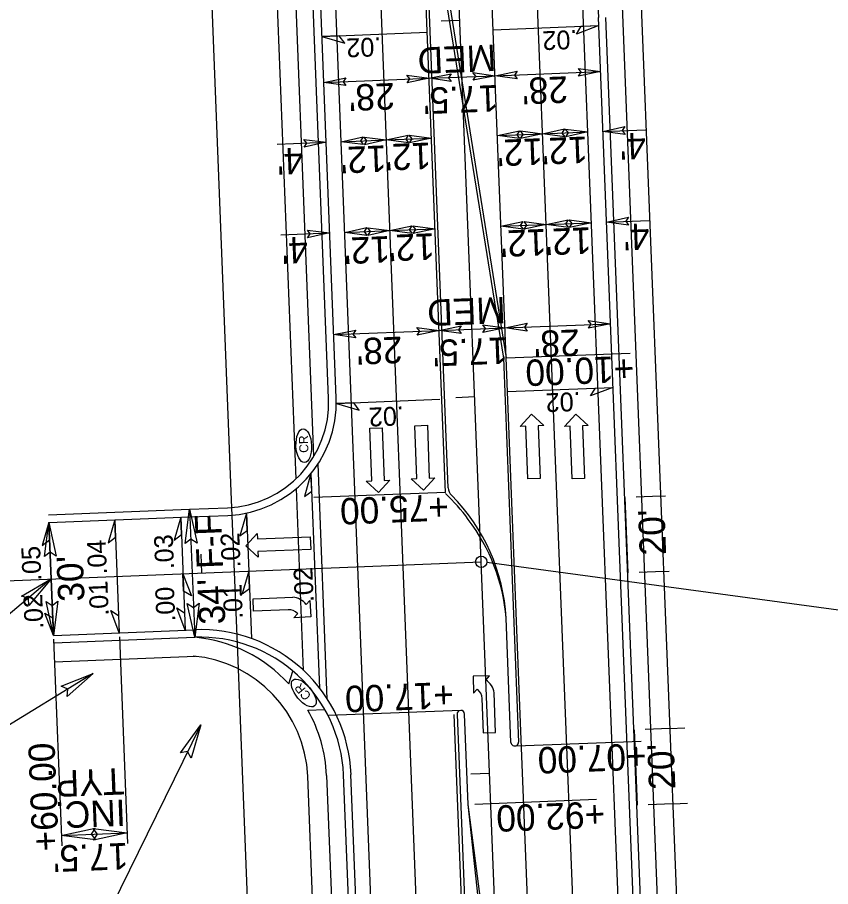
# Model space of a CAD drawing. Extents: x 1627861 to 1629601, y 761281 to 766239.
# Drawn here: x 1628338.3 to 1628554.1, y 762644.9 to 762875.7 of the extents above; entities that cross this region are included whole.
import ezdxf

# ---------------------------------------------------------------- set-up
doc = ezdxf.new("R2010")
doc.units = 0
for name, color, linetype in [('Exist Property Tie Line Text', 7, 'Continuous'), ('Exist Right of Way Line Leader', 7, 'Continuous'), ('Exist Right of Way Monument Leader', 7, 'Continuous'), ('Exist Right of Way Monument Text', 7, 'Continuous'), ('Exist Utilities Gas Meter CELL', 7, 'Continuous'), ('Exist Utilities Gas Meter Cogo Elevation', 7, 'Continuous'), ('Exist Utilities Gas Meter Cogo Number', 7, 'Continuous'), ('Exist Utilities Gas UG Line', 7, 'Continuous'), ('Exist Utilities Other Unknown UG SUE Text', 7, 'Continuous'), ('Exist Utilities Power UG Cable SUE LOS B Cogo Point CELL', 7, 'Continuous'), ('Exist Utilities Telephone UG Cable SUE LOS B Cogo Comment', 7, 'Continuous'), ('Exist Utilities Water Fire Hydrant Cogo Elevation', 7, 'Continuous'), ('Exist Utilities Water Fire Hydrant Cogo Number', 7, 'Continuous'), ('Exist Utilities Water UG Line SUE LOS B Cogo Number', 7, 'Continuous'), ('Exist Utilities Water Valve CELL', 7, 'Continuous'), ('Scratch_Level_0', 7, 'Continuous'), ('Scratch_Level_1', 7, 'Continuous'), ('Typical Terminator CELL', 7, 'Continuous')]:
    doc.layers.add(name, color=color, linetype=linetype)

msp = doc.modelspace()

# ---------------------------------------------------------------- linework, layer by layer
at = {"layer": 'Exist Property Tie Line Text'}
for p, q in [((1628455.75, 762874.84), (1628450.76, 762874.65)), ((1628459.69, 762774.92), (1628454.7, 762774.72)), ((1628387.27, 762728.2), (1628387.07, 762733.2)), ((1628463.63, 762675), (1628458.64, 762674.8))]:
    msp.add_line(p, q, dxfattribs=at)
at = {"layer": 'Exist Right of Way Line Leader'}
msp.add_line((1628630.93, 762708.24), (1628462.9, 762730.95), dxfattribs=at)
msp.add_circle((1628461.42, 762731.15), 1.5, dxfattribs=at)
at = {"layer": 'Exist Right of Way Monument Leader'}
for p, q in [((1628471.73, 762767.1), (1628474.72, 762770.36)), ((1628474.72, 762770.36), (1628478.03, 762767.33)), ((1628483.54, 762767.09), (1628486.52, 762770.35)), ((1628486.52, 762770.35), (1628489.83, 762767.32)), ((1628431.84, 762766.61), (1628435.14, 762766.73)), ((1628432.35, 762752.62), (1628431.84, 762766.61)), ((1628435.14, 762766.73), (1628435.65, 762752.73)), ((1628443.82, 762767.27), (1628447.12, 762767.39)), ((1628444.32, 762753.28), (1628443.82, 762767.27)), ((1628447.12, 762767.39), (1628447.62, 762753.4)), ((1628473.23, 762767.15), (1628471.73, 762767.1)), ((1628473.74, 762753.16), (1628473.23, 762767.15)), ((1628478.03, 762767.33), (1628476.53, 762767.27)), ((1628476.53, 762767.27), (1628477.03, 762753.28)), ((1628485.04, 762767.14), (1628483.54, 762767.09)), ((1628485.54, 762753.15), (1628485.04, 762767.14)), ((1628489.83, 762767.32), (1628488.33, 762767.26)), ((1628488.33, 762767.26), (1628488.84, 762753.27)), ((1628430.85, 762752.56), (1628432.35, 762752.62)), ((1628434.16, 762749.53), (1628430.85, 762752.56)), ((1628437.14, 762752.79), (1628434.16, 762749.53)), ((1628435.65, 762752.73), (1628437.14, 762752.79)), ((1628442.82, 762753.22), (1628444.32, 762753.28)), ((1628446.14, 762750.19), (1628442.82, 762753.22)), ((1628449.12, 762753.45), (1628446.14, 762750.19)), ((1628447.62, 762753.4), (1628449.12, 762753.45)), ((1628477.03, 762753.28), (1628473.74, 762753.16)), ((1628488.84, 762753.27), (1628485.54, 762753.15)), ((1628398.97, 762735.39), (1628401.99, 762738.71)), ((1628401.99, 762738.71), (1628402.05, 762737.22)), ((1628402.05, 762737.22), (1628416.04, 762737.77)), ((1628416.04, 762737.77), (1628416.17, 762734.47)), ((1628402.24, 762732.42), (1628398.97, 762735.39)), ((1628416.17, 762734.47), (1628402.18, 762733.92)), ((1628402.18, 762733.92), (1628402.24, 762732.42)), ((1628400.89, 762721.37), (1628411.43, 762721.78)), ((1628401.02, 762718.07), (1628400.89, 762721.37)), ((1628414.96, 762719.82), (1628415.97, 762720.91)), ((1628415.97, 762720.91), (1628416.19, 762716.51)), ((1628410.16, 762718.43), (1628401.02, 762718.07)), ((1628411.69, 762716.29), (1628412.7, 762717.38)), ((1628416.19, 762716.51), (1628411.69, 762716.29)), ((1628463.65, 762700.87), (1628459.25, 762700.76)), ((1628462.64, 762699.78), (1628463.65, 762700.87)), ((1628459.25, 762700.76), (1628459.36, 762696.26)), ((1628459.36, 762696.26), (1628460.37, 762697.35)), ((1628465.24, 762685.87), (1628464.86, 762696.41)), ((1628461.61, 762694.89), (1628461.94, 762685.75)), ((1628461.94, 762685.75), (1628465.24, 762685.87))]:
    msp.add_line(p, q, dxfattribs=at)
for centre, radius, start, end in [((1628410.84, 762716.58), 5.25, 38.2704, 83.5821), ((1628410.3, 762715.17), 3.28, 42.6, 92.2582), ((1628459.72, 762695.44), 5.25, 10.7347, 56.0464), ((1628458.36, 762694.79), 3.28, 2.0586, 51.7168)]:
    msp.add_arc(centre, radius, start, end, dxfattribs=at)
at = {"layer": 'Exist Right of Way Monument Text'}
for p, q in [((1628422.92, 762774.65), (1628410.58, 763087.78)), ((1628505.17, 762554.34), (1628492.5, 762875.6)), ((1628509.02, 762748.6), (1628510.33, 762748.65)), ((1628346.7, 762741.61), (1628384.12, 762743.09)), ((1628384.12, 762743.09), (1628394.14, 762743.49)), ((1628509.8, 762728.61), (1628511.24, 762728.67)), ((1628347.89, 762711.63), (1628385.31, 762713.11)), ((1628511.45, 762686.89), (1628515.4, 762687.05)), ((1628447.23, 762158.21), (1628426.86, 762674.72)), ((1628512.24, 762666.91), (1628516.19, 762667.06))]:
    msp.add_line(p, q, dxfattribs=at)
for centre, radius, start, end in [((1628527.47, 762876.98), 35, 91.1407, 182.2582), ((1628392.95, 762773.46), 30, 272.2723, 2.2582), ((1628386.9, 762673.15), 40, 2.2582, 92.2723)]:
    msp.add_arc(centre, radius, start, end, dxfattribs=at)
at = {"layer": 'Exist Utilities Gas Meter CELL'}
for p, q in [((1628486.22, 762102.11), (1628373.12, 764970.45)), ((1628287.35, 762724.24), (1628461.42, 762731.15))]:
    msp.add_line(p, q, dxfattribs=at)
at = {"layer": 'Exist Utilities Gas Meter Cogo Elevation'}
for p, q in [((1628420.93, 762774.57), (1628408.58, 763087.7)), ((1628507.17, 762554.42), (1628494.5, 762875.66)), ((1628346.62, 762743.6), (1628384.04, 762745.09)), ((1628384.04, 762745.09), (1628394.06, 762745.49)), ((1628347.97, 762709.63), (1628385.39, 762711.12)), ((1628445.23, 762158.13), (1628424.87, 762674.64))]:
    msp.add_line(p, q, dxfattribs=at)
for centre, radius, start, end in [((1628392.95, 762773.46), 28, 272.2723, 2.2582), ((1628386.9, 762673.15), 38, 2.2582, 92.2723)]:
    msp.add_arc(centre, radius, start, end, dxfattribs=at)
at = {"layer": 'Exist Utilities Gas Meter Cogo Number'}
for points in [[(1628441.72, 762860.34), (1628447.6, 762859.51), (1628441.75, 762858.29), (1628442.47, 762859.35)], [(1628453.48, 762858.68), (1628447.6, 762859.51), (1628453.45, 762860.73), (1628452.73, 762859.66)], [(1628459.21, 762861.03), (1628465.09, 762860.2), (1628459.24, 762858.98), (1628459.95, 762860.04)], [(1628470.96, 762859.37), (1628465.09, 762860.2), (1628470.93, 762861.42), (1628470.22, 762860.35)], [(1628487.19, 762862.13), (1628493.06, 762861.3), (1628487.22, 762860.09), (1628487.93, 762861.15)], [(1628425.5, 762857.58), (1628419.62, 762858.41), (1628425.47, 762859.62), (1628424.75, 762858.56)], [(1628499.58, 762844.63), (1628493.69, 762845.41), (1628499.53, 762846.68), (1628498.82, 762845.61)], [(1628430.13, 762841.89), (1628424.24, 762842.67), (1628430.08, 762843.94), (1628429.38, 762842.87)], [(1628430.35, 762843.92), (1628436.23, 762843.14), (1628430.4, 762841.87), (1628431.1, 762842.94)], [(1628442.12, 762842.37), (1628436.23, 762843.14), (1628442.07, 762844.41), (1628441.37, 762843.35)], [(1628442.34, 762844.39), (1628448.23, 762843.62), (1628442.39, 762842.35), (1628443.09, 762843.41)], [(1628471.6, 762843.53), (1628465.71, 762844.31), (1628471.55, 762845.58), (1628470.84, 762844.51)], [(1628471.82, 762845.56), (1628477.7, 762844.78), (1628471.87, 762843.51), (1628472.57, 762844.58)], [(1628483.59, 762844), (1628477.7, 762844.78), (1628483.54, 762846.05), (1628482.83, 762844.98)], [(1628483.81, 762846.03), (1628489.69, 762845.25), (1628483.86, 762843.98), (1628484.56, 762845.05)], [(1628414.36, 762843.29), (1628420.25, 762842.51), (1628414.41, 762841.24), (1628415.12, 762842.31)], [(1628472.55, 762819.45), (1628466.66, 762820.23), (1628472.5, 762821.5), (1628471.79, 762820.43)], [(1628472.77, 762821.48), (1628478.65, 762820.7), (1628472.82, 762819.43), (1628473.52, 762820.5)], [(1628484.54, 762819.93), (1628478.65, 762820.7), (1628484.49, 762821.97), (1628483.78, 762820.91)], [(1628484.76, 762821.95), (1628490.64, 762821.18), (1628484.81, 762819.9), (1628485.51, 762820.97)], [(1628500.53, 762820.56), (1628494.64, 762821.33), (1628500.48, 762822.6), (1628499.77, 762821.54)], [(1628415.31, 762819.21), (1628421.2, 762818.44), (1628415.36, 762817.17), (1628416.07, 762818.23)], [(1628431.08, 762817.82), (1628425.19, 762818.59), (1628431.03, 762819.87), (1628430.32, 762818.8)], [(1628431.3, 762819.84), (1628437.18, 762819.07), (1628431.35, 762817.8), (1628432.05, 762818.87)], [(1628443.07, 762818.29), (1628437.18, 762819.07), (1628443.02, 762820.34), (1628442.32, 762819.27)], [(1628443.29, 762820.32), (1628449.18, 762819.54), (1628443.34, 762818.27), (1628444.04, 762819.34)], [(1628444.36, 762793.39), (1628450.24, 762792.56), (1628444.39, 762791.34), (1628445.11, 762792.41)], [(1628456.12, 762791.73), (1628450.24, 762792.56), (1628456.09, 762793.78), (1628455.37, 762792.72)], [(1628461.85, 762794.08), (1628467.73, 762793.25), (1628461.88, 762792.03), (1628462.59, 762793.1)], [(1628473.6, 762792.42), (1628467.73, 762793.25), (1628473.57, 762794.47), (1628472.86, 762793.41)], [(1628489.83, 762795.18), (1628495.7, 762794.35), (1628489.86, 762793.14), (1628490.57, 762794.2)], [(1628428.14, 762790.63), (1628422.26, 762791.46), (1628428.11, 762792.68), (1628427.39, 762791.61)], [(1628382.85, 762736.03), (1628384.04, 762745.09), (1628386, 762736.11), (1628384.35, 762737.2)], [(1628345.51, 762732.55), (1628346.7, 762741.61), (1628348.66, 762732.63), (1628347.02, 762733.71)], [(1628339.42, 762722), (1628347.3, 762726.62), (1628341.41, 762719.56), (1628341.26, 762721.52)], [(1628349.09, 762720.68), (1628347.89, 762711.63), (1628345.94, 762720.61), (1628347.58, 762719.52)], [(1628386.58, 762720.17), (1628385.39, 762711.12), (1628383.43, 762720.1), (1628385.08, 762719.01)], [(1628349.97, 762698.12), (1628358.46, 762701.49), (1628351.57, 762695.41), (1628351.71, 762697.37)], [(1628381.63, 762680.47), (1628386.99, 762687.86), (1628384.44, 762679.04), (1628383.51, 762680.77)], [(1628359.06, 762657.33), (1628350, 762658.52), (1628358.98, 762660.48), (1628357.89, 762658.84)], [(1628358.43, 762660.41), (1628367.49, 762659.22), (1628358.51, 762657.26), (1628359.59, 762658.9)]]:
    msp.add_lwpolyline(points, close=True, dxfattribs=at)
at = {"layer": 'Exist Utilities Gas UG Line'}
for p, q in [((1628504.58, 762163.21), (1628465.73, 763148.45)), ((1628516.57, 762163.69), (1628477.72, 763148.92)), ((1628451.12, 762161.11), (1628412.27, 763146.34)), ((1628463.11, 762161.58), (1628424.26, 763146.81)), ((1628451.93, 762749.59), (1628436.33, 763145.28)), ((1628452.11, 762884.71), (1628468.04, 762785.26)), ((1628468.04, 762785.26), (1628464.1, 762885.18)), ((1628471.51, 762697.33), (1628468.04, 762785.26)), ((1628480.18, 762477.5), (1628471.51, 762697.33)), ((1628462.69, 762476.81), (1628454.26, 762690.64)), ((1628461.88, 762636.9), (1628457.95, 762666.77))]:
    msp.add_line(p, q, dxfattribs=at)
for centre, radius, start, end in [((1628418.08, 762713.53), 49.25, 35.9053, 46.5629), ((1628418.53, 762712.28), 49.64, 4.5336, 37.3742)]:
    msp.add_arc(centre, radius, start, end, dxfattribs=at)
at = {"layer": 'Exist Utilities Other Unknown UG SUE Text'}
for p, q in [((1628452.64, 762750.81), (1628437.59, 763132.33)), ((1628451.36, 762884.68), (1628467.29, 762785.23)), ((1628467.29, 762785.23), (1628471.31, 762683.31)), ((1628469.31, 762683.23), (1628468.01, 762716.2)), ((1628455.01, 762690.67), (1628463.44, 762476.84)), ((1628457.95, 762666.77), (1628457.01, 762690.75)), ((1628461.13, 762636.87), (1628457.95, 762666.77))]:
    msp.add_line(p, q, dxfattribs=at)
for centre, radius, start, end in [((1628455.63, 762750.93), 3, 182.2582, 224.8871), ((1628418.08, 762713.53), 50, 3.0648, 44.8871), ((1628456.01, 762690.71), 1, 2.2582, 182.2582), ((1628470.31, 762683.27), 1, 182.2582, 2.2582)]:
    msp.add_arc(centre, radius, start, end, dxfattribs=at)
at = {"layer": 'Exist Utilities Telephone UG Cable SUE LOS B Cogo Comment'}
for p, q in [((1628420.57, 762694.73), (1628418.11, 762757.13)), ((1628414.27, 762702.31), (1628412.36, 762750.59))]:
    msp.add_line(p, q, dxfattribs=at)
at = {"layer": 'Exist Utilities Water Fire Hydrant Cogo Elevation'}
for centre, major_axis in [((1628414.34, 762761.97), (-0.18, 4.48)), ((1628414.34, 762696.33), (-2.88, 3.44))]:
    msp.add_ellipse(centre, major_axis=major_axis, ratio=0.462467, dxfattribs=at)
at = {"layer": 'Exist Utilities Water Fire Hydrant Cogo Number'}
for p, q in [((1628395.04, 762749.86), (1628378.53, 763173.02)), ((1628396.89, 762704.96), (1628395.04, 762749.86)), ((1628420.61, 762102.01), (1628396.89, 762704.96))]:
    msp.add_line(p, q, dxfattribs=at)
at = {"layer": 'Exist Utilities Water UG Line SUE LOS B Cogo Number'}
for p, q in [((1628419.14, 762870.6), (1628447.12, 762871.71)), ((1628464.61, 762872.4), (1628492.58, 762873.5)), ((1628468.39, 762776.34), (1628496.37, 762777.45)), ((1628422.98, 762773.21), (1628450.42, 762774.29)), ((1628416.24, 762754.56), (1628418.5, 762697.66)), ((1628381.68, 762742.99), (1628382.87, 762713.02)), ((1628399.15, 762744.11), (1628400.47, 762710.77)), ((1628347.89, 762711.63), (1628346.7, 762741.61)), ((1628364.19, 762742.3), (1628365.37, 762712.32))]:
    msp.add_line(p, q, dxfattribs=at)
at = {"layer": 'Exist Utilities Water Valve CELL'}
for p, q in [((1628399.09, 763087.33), (1628412.26, 762753.19)), ((1628417.03, 762759.18), (1628404.08, 763087.53)), ((1628503.08, 762899.21), (1628517.49, 762533.79)), ((1628512.26, 762539.39), (1628498.34, 762892.48)), ((1628347.97, 762709.63), (1628385.39, 762711.12)), ((1628348.17, 762704.63), (1628385.59, 762706.12)), ((1628410.36, 762698.75), (1628411.43, 762702.17)), ((1628415.4, 762691.8), (1628419.9, 762691.98)), ((1628433.36, 762218.24), (1628415.37, 762674.25)), ((1628420.37, 762674.47), (1628438.36, 762218.21))]:
    msp.add_line(p, q, dxfattribs=at)
for radius, start, end in [(38.43, 42.3883, 84.9036), (33.43, 2.4261, 84.9036), (38.43, 2.4261, 29.5631)]:
    msp.add_arc((1628381.98, 762672.84), radius, start, end, dxfattribs=at)
at = {"layer": 'Scratch_Level_0'}
for p, q in [((1628447.6, 762859.51), (1628465.09, 762860.2)), ((1628465.09, 762860.2), (1628493.06, 762861.3)), ((1628419.62, 762858.41), (1628447.6, 762859.51)), ((1628465.71, 762844.31), (1628477.7, 762844.78)), ((1628477.7, 762844.78), (1628489.69, 762845.25)), ((1628493.69, 762845.41), (1628505, 762845.86)), ((1628407.26, 762842), (1628420.25, 762842.51)), ((1628424.24, 762842.67), (1628436.23, 762843.14)), ((1628436.23, 762843.14), (1628448.23, 762843.62)), ((1628478.65, 762820.7), (1628490.64, 762821.18)), ((1628494.64, 762821.33), (1628505.95, 762821.78)), ((1628425.19, 762818.59), (1628437.18, 762819.07)), ((1628437.18, 762819.07), (1628449.18, 762819.54)), ((1628466.66, 762820.23), (1628478.65, 762820.7)), ((1628408.21, 762817.93), (1628421.2, 762818.44)), ((1628450.24, 762792.56), (1628467.73, 762793.25)), ((1628467.73, 762793.25), (1628495.7, 762794.35)), ((1628422.26, 762791.46), (1628450.24, 762792.56)), ((1628468.04, 762785.26), (1628500.94, 762786.55)), ((1628451.93, 762749.59), (1628416.96, 762748.22)), ((1628499.53, 762748.22), (1628500.31, 762728.24)), ((1628384.04, 762745.09), (1628385.39, 762711.12)), ((1628346.7, 762741.61), (1628347.89, 762711.63)), ((1628347.3, 762726.62), (1628257.63, 762650.98)), ((1628347.93, 762710.6), (1628350.11, 762655.78)), ((1628365.42, 762711.23), (1628367.6, 762656.36)), ((1628358.46, 762701.49), (1628276.84, 762651.68)), ((1628455.97, 762691.71), (1628421, 762690.33)), ((1628386.99, 762687.86), (1628359.62, 762632.19)), ((1628501.96, 762686.52), (1628502.75, 762666.53)), ((1628470.81, 762682.29), (1628503.87, 762683.59)), ((1628459.68, 762666.84), (1628492.02, 762668.11)), ((1628350, 762658.52), (1628367.49, 762659.22))]:
    msp.add_line(p, q, dxfattribs=at)
at = {"layer": 'Scratch_Level_1'}
for p, q in [((1628509.02, 762748.6), (1628502.52, 762748.34)), ((1628509.8, 762728.61), (1628503.31, 762728.36)), ((1628511.45, 762686.89), (1628504.96, 762686.64)), ((1628512.24, 762666.91), (1628505.74, 762666.65))]:
    msp.add_line(p, q, dxfattribs=at)
at = {"layer": 'Typical Terminator CELL'}
for points in [[(1628492.58, 762873.5), (1628486.67, 762871.26), (1628487.96, 762873.32)], [(1628419.14, 762870.6), (1628425.21, 762868.82), (1628423.76, 762870.77)], [(1628496.37, 762777.45), (1628490.45, 762775.21), (1628491.75, 762777.27)], [(1628422.98, 762773.21), (1628429.06, 762771.44), (1628427.6, 762773.39)], [(1628416.24, 762754.56), (1628414.48, 762748.49), (1628416.43, 762749.94)], [(1628381.68, 762742.99), (1628379.92, 762736.92), (1628381.86, 762738.37)], [(1628399.15, 762744.11), (1628397.39, 762738.04), (1628399.33, 762739.49)], [(1628346.7, 762741.61), (1628344.94, 762735.53), (1628346.89, 762736.98)], [(1628364.19, 762742.3), (1628362.43, 762736.23), (1628364.37, 762737.68)], [(1628399.76, 762728.7), (1628398, 762722.62), (1628399.94, 762724.08)], [(1628382.27, 762728.01), (1628384.51, 762722.09), (1628382.45, 762723.38)], [(1628347.89, 762711.63), (1628345.66, 762717.55), (1628347.71, 762716.25)], [(1628365.37, 762712.32), (1628363.14, 762718.24), (1628365.19, 762716.94)], [(1628382.87, 762713.02), (1628380.63, 762718.93), (1628382.68, 762717.64)]]:
    msp.add_lwpolyline(points, close=True, dxfattribs=at)

# ---------------------------------------------------------------- texts
at = {"layer": 'Exist Utilities Power UG Cable SUE LOS B Cogo Point CELL'}
for s, rotation, p in [('MED', 182.2582, (1628465.2, 762868.46)), ("28'", 182.2582, (1628484.28, 762860.05)), ("28'", 182.2582, (1628438.34, 762858.28)), ("17.5'", 182.2582, (1628465.8, 762857.75)), ("12'", 182.2582, (1628489.57, 762844.08)), ("4'", 182.2582, (1628504.99, 762845.15)), ("12'", 182.2582, (1628436.14, 762841.72)), ("12'", 182.2582, (1628448, 762842.48)), ("12'", 182.2582, (1628477.63, 762843.62)), ("4'", 182.2582, (1628414.07, 762841.16)), ("4'", 182.2582, (1628505.94, 762821.07)), ("12'", 182.2582, (1628478.58, 762819.54)), ("12'", 182.2582, (1628490.52, 762820)), ("4'", 182.2582, (1628415.31, 762817.49)), ("12'", 182.2582, (1628437.09, 762817.65)), ("12'", 182.2582, (1628448.95, 762818.4)), ('MED', 182.2582, (1628467.75, 762801.51)), ("28'", 182.2582, (1628440.37, 762790.95)), ("17.5'", 182.2582, (1628468.35, 762790.8)), ("28'", 182.2582, (1628487.42, 762792.88)), ("34' F-F", 92.2723, (1628393.53, 762714.63)), ("30'", 92.2723, (1628356.18, 762720.7)), ('+60.00', 92.2723, (1628349.34, 762654.42)), ('TYP.', 182.2723, (1628366.56, 762676.42)), ('INC.', 182.2723, (1628366.91, 762668.1)), ("17.5' ", 182.2723, (1628367.63, 762656.58))]:
    msp.add_text(s, height=7, rotation=rotation, dxfattribs=at).set_placement(p)
at = {"layer": 'Exist Utilities Water Fire Hydrant Cogo Elevation'}
for rotation, p in [(92.2582, (1628415.59, 762760.13)), (129.9903, (1628416.46, 762695.64))]:
    msp.add_text('CR', height=2.4, rotation=rotation, dxfattribs=at).set_placement(p)
at = {"layer": 'Exist Utilities Water UG Line SUE LOS B Cogo Number'}
for s, rotation, p in [('.02', 182.2582, (1628486.84, 762872.33)), ('.02', 182.0961, (1628434.82, 762870.38)), ('.02', 182.2582, (1628487.7, 762776.23)), ('.02', 182.2582, (1628440.79, 762772.42)), ('.03', 92.2723, (1628379.93, 762729.24)), ('.02', 92.2723, (1628397.57, 762729.71)), ('.04', 92.2582, (1628362.12, 762727.85)), ('.05', 92.2723, (1628344.72, 762726.17)), ('.02', 92.2723, (1628416.96, 762720.54)), ('.01', 92.2582, (1628362.59, 762716.92)), ('.00', 92.2723, (1628380.25, 762715.36)), ('.01', 92.2723, (1628398.16, 762716.07)), ('.02', 92.2723, (1628345.27, 762713.41))]:
    msp.add_text(s, height=5, rotation=rotation, dxfattribs=at).set_placement(p)
at = {"layer": 'Scratch_Level_0'}
for s, rotation, p in [('+10.00', 182.2582, (1628501.88, 762785.91)), ('+75.00', 182.2582, (1628452.69, 762749.15)), ("20'", 92.2582, (1628510.5, 762733)), ('+17.00', 182.2582, (1628454.01, 762699.32)), ('+07.00', 182.2582, (1628505.14, 762683.04)), ("20'", 92.2582, (1628512.95, 762670.8)), ('+92.00', 182.2582, (1628494.15, 762667.6))]:
    msp.add_text(s, height=7, rotation=rotation, dxfattribs=at).set_placement(p)

doc.saveas('drawing.dxf')
